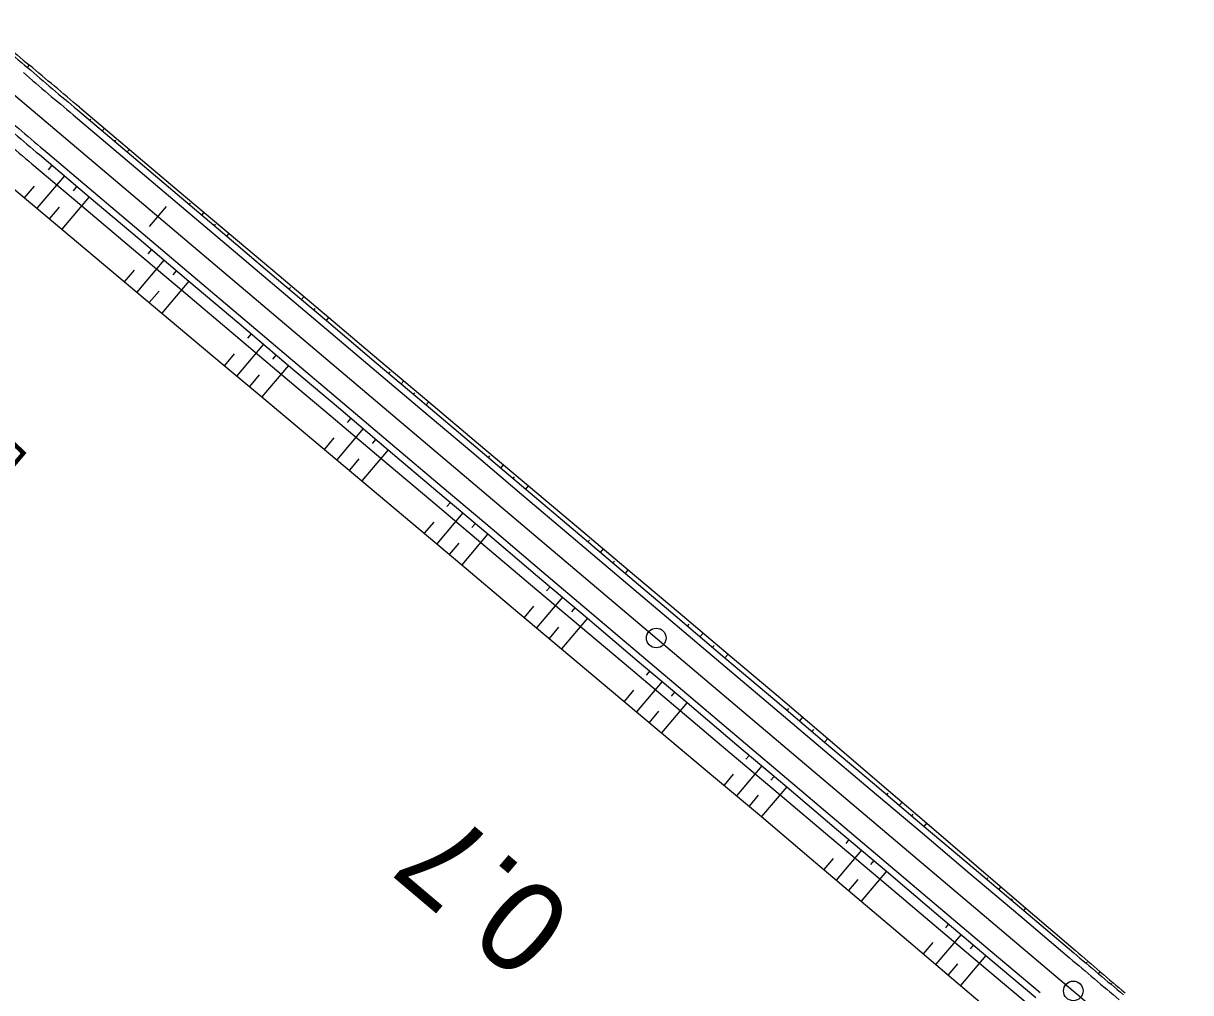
# Model space of a CAD drawing. Extents: x -481645 to -478728, y -1113199 to -1110710.
# Drawn here: x -481263.1 to -481173.6, y -1113096.9 to -1113022.7 of the extents above; entities that cross this region are included whole.
import ezdxf

# ---------------------------------------------------------------- set-up
doc = ezdxf.new("R2010")
doc.units = 0
for name, color, linetype in [('Vrstva 41', 7, 'Continuous'), ('Vrstva 42', 7, 'Continuous'), ('Vrstva 43', 7, 'Continuous'), ('Vrstva 44', 7, 'Continuous'), ('Vrstva 45', 7, 'Continuous'), ('Vrstva 46', 7, 'Continuous'), ('Vrstva 47', 7, 'Continuous'), ('Vrstva 48', 7, 'Continuous'), ('Vrstva 49', 7, 'Continuous'), ('Vrstva 50', 7, 'Continuous'), ('Vrstva 51', 7, 'Continuous')]:
    doc.layers.add(name, color=color, linetype=linetype)

msp = doc.modelspace()

# ---------------------------------------------------------------- linework, layer by layer
at = {"layer": 'Vrstva 41'}
msp.add_line((-481263.983, -1113027.971), (-481182.61, -1113096.802), dxfattribs=at)
msp.add_arc((-480665.956, -1112486.009), 800, 229.772939, 231.016817, dxfattribs=at)
at = {"layer": 'Vrstva 42'}
for p, q in [((-481258.767, -1113029.11), (-481254.942, -1113032.33)), ((-481254.942, -1113032.33), (-481251.117, -1113035.55)), ((-481263.952, -1113035.239), (-481260.121, -1113038.453)), ((-481251.117, -1113035.55), (-481247.292, -1113038.771)), ((-481260.121, -1113038.453), (-481256.289, -1113041.665)), ((-481247.292, -1113038.771), (-481243.468, -1113041.991)), ((-481256.289, -1113041.665), (-481252.459, -1113044.878)), ((-481243.468, -1113041.991), (-481239.646, -1113045.216)), ((-481252.459, -1113044.878), (-481248.628, -1113048.092)), ((-481239.646, -1113045.216), (-481235.831, -1113048.447)), ((-481248.628, -1113048.092), (-481244.78, -1113051.285)), ((-481235.831, -1113048.447), (-481232.006, -1113051.668)), ((-481244.78, -1113051.285), (-481240.954, -1113054.504)), ((-481232.006, -1113051.668), (-481228.182, -1113054.889)), ((-481240.954, -1113054.504), (-481237.127, -1113057.722)), ((-481228.182, -1113054.889), (-481224.357, -1113058.11)), ((-481237.127, -1113057.722), (-481233.302, -1113060.942)), ((-481224.357, -1113058.11), (-481220.533, -1113061.331)), ((-481233.302, -1113060.942), (-481229.476, -1113064.16)), ((-481220.533, -1113061.331), (-481216.709, -1113064.552)), ((-481229.476, -1113064.16), (-481225.649, -1113067.379)), ((-481216.709, -1113064.552), (-481212.885, -1113067.773)), ((-481225.649, -1113067.379), (-481221.823, -1113070.597)), ((-481212.885, -1113067.773), (-481209.06, -1113070.993)), ((-481221.823, -1113070.597), (-481217.995, -1113073.814)), ((-481209.06, -1113070.993), (-481205.236, -1113074.214)), ((-481217.995, -1113073.814), (-481214.168, -1113077.032)), ((-481205.236, -1113074.214), (-481201.432, -1113077.46)), ((-481214.168, -1113077.032), (-481210.337, -1113080.245)), ((-481201.432, -1113077.46), (-481197.633, -1113080.71)), ((-481210.337, -1113080.245), (-481206.495, -1113083.445)), ((-481197.633, -1113080.71), (-481193.834, -1113083.962)), ((-481206.495, -1113083.445), (-481202.692, -1113086.691)), ((-481193.834, -1113083.962), (-481190.036, -1113087.213)), ((-481202.692, -1113086.691), (-481198.875, -1113089.921)), ((-481190.036, -1113087.213), (-481186.237, -1113090.465)), ((-481198.875, -1113089.921), (-481195.058, -1113093.151)), ((-481186.237, -1113090.465), (-481182.439, -1113093.716)), ((-481195.058, -1113093.151), (-481191.242, -1113096.382)), ((-481191.242, -1113096.382), (-481187.425, -1113099.612))]:
    msp.add_line(p, q, dxfattribs=at)
for centre, radius, start, end in [((-480493.083, -1112108.328), 1197.526, 229.776553, 230.015289), ((-481646.1, -1113485.71), 598.758, 49.692169, 50.170572), ((-479626.705, -1111275.844), 2392.69, 229.443117, 229.562619)]:
    msp.add_arc(centre, radius, start, end, dxfattribs=at)
at = {"layer": 'Vrstva 43'}
for p, q in [((-481262.42, -1113033.428), (-481258.597, -1113036.651)), ((-481258.597, -1113036.651), (-481254.775, -1113039.875)), ((-481254.775, -1113039.875), (-481250.953, -1113043.098)), ((-481250.953, -1113043.098), (-481247.13, -1113046.321)), ((-481247.13, -1113046.321), (-481243.308, -1113049.544)), ((-481243.308, -1113049.544), (-481239.485, -1113052.768)), ((-481239.485, -1113052.768), (-481235.663, -1113055.991)), ((-481235.663, -1113055.991), (-481231.841, -1113059.214)), ((-481231.841, -1113059.214), (-481228.018, -1113062.438)), ((-481228.018, -1113062.438), (-481224.196, -1113065.661)), ((-481224.196, -1113065.661), (-481220.374, -1113068.884)), ((-481220.374, -1113068.884), (-481216.551, -1113072.108)), ((-481216.551, -1113072.108), (-481212.729, -1113075.331)), ((-481212.729, -1113075.331), (-481208.907, -1113078.554)), ((-481208.907, -1113078.554), (-481205.084, -1113081.777)), ((-481205.084, -1113081.777), (-481201.262, -1113085.001)), ((-481201.262, -1113085.001), (-481197.44, -1113088.224)), ((-481197.44, -1113088.224), (-481193.617, -1113091.447)), ((-481193.617, -1113091.447), (-481189.795, -1113094.671)), ((-481189.795, -1113094.671), (-481185.972, -1113097.894))]:
    msp.add_line(p, q, dxfattribs=at)
msp.add_arc((-480876.516, -1112571.93), 601.582, 229.621411, 230.097692, dxfattribs=at)
at = {"layer": 'Vrstva 44'}
for p, q in [((-481258.928, -1113029.3), (-481255.11, -1113032.529)), ((-481261.834, -1113032.735), (-481258.016, -1113035.964)), ((-481255.11, -1113032.529), (-481251.293, -1113035.758)), ((-481258.016, -1113035.964), (-481254.199, -1113039.194)), ((-481251.293, -1113035.758), (-481247.475, -1113038.987)), ((-481247.475, -1113038.987), (-481243.658, -1113042.216)), ((-481254.199, -1113039.194), (-481250.381, -1113042.423)), ((-481250.381, -1113042.423), (-481246.564, -1113045.652)), ((-481243.658, -1113042.216), (-481239.84, -1113045.445)), ((-481246.564, -1113045.652), (-481242.746, -1113048.881)), ((-481239.84, -1113045.445), (-481236.023, -1113048.674)), ((-481242.746, -1113048.881), (-481238.929, -1113052.11)), ((-481236.023, -1113048.674), (-481232.205, -1113051.903)), ((-481238.929, -1113052.11), (-481235.112, -1113055.339)), ((-481232.205, -1113051.903), (-481228.388, -1113055.132)), ((-481228.388, -1113055.132), (-481224.57, -1113058.361)), ((-481235.112, -1113055.339), (-481231.294, -1113058.568)), ((-481231.294, -1113058.568), (-481227.477, -1113061.797)), ((-481224.57, -1113058.361), (-481220.753, -1113061.591)), ((-481227.477, -1113061.797), (-481223.659, -1113065.026)), ((-481220.753, -1113061.591), (-481216.936, -1113064.82)), ((-481223.659, -1113065.026), (-481219.842, -1113068.255)), ((-481216.936, -1113064.82), (-481213.118, -1113068.049)), ((-481219.842, -1113068.255), (-481216.024, -1113071.484)), ((-481213.118, -1113068.049), (-481209.301, -1113071.278)), ((-481209.301, -1113071.278), (-481205.483, -1113074.507)), ((-481216.024, -1113071.484), (-481212.207, -1113074.714)), ((-481212.207, -1113074.714), (-481208.389, -1113077.943)), ((-481205.483, -1113074.507), (-481201.666, -1113077.736)), ((-481208.389, -1113077.943), (-481204.572, -1113081.172)), ((-481201.666, -1113077.736), (-481197.848, -1113080.965)), ((-481204.572, -1113081.172), (-481200.754, -1113084.401)), ((-481197.848, -1113080.965), (-481194.031, -1113084.194)), ((-481200.754, -1113084.401), (-481196.937, -1113087.63)), ((-481194.031, -1113084.194), (-481190.213, -1113087.423)), ((-481190.213, -1113087.423), (-481186.396, -1113090.652)), ((-481196.937, -1113087.63), (-481193.12, -1113090.859)), ((-481193.12, -1113090.859), (-481189.302, -1113094.088)), ((-481186.396, -1113090.652), (-481182.578, -1113093.882)), ((-481189.302, -1113094.088), (-481185.485, -1113097.317))]:
    msp.add_line(p, q, dxfattribs=at)
for centre, radius, start, end in [((-480489, -1112111.782), 1197.75, 229.520719, 229.759453), ((-480874.071, -1112570.457), 598.875, 229.533333, 230.011647), ((-480875.525, -1112572.174), 601.125, 229.534178, 230.0108), ((-479637.316, -1111266.367), 2393.25, 229.783661, 229.903153)]:
    msp.add_arc(centre, radius, start, end, dxfattribs=at)
at = {"layer": 'Vrstva 45'}
for p, q in [((-481259.25, -1113029.681), (-481255.433, -1113032.911)), ((-481261.511, -1113032.354), (-481257.693, -1113035.583)), ((-481255.433, -1113032.911), (-481251.616, -1113036.14)), ((-481257.693, -1113035.583), (-481253.876, -1113038.812)), ((-481251.616, -1113036.14), (-481247.798, -1113039.369)), ((-481253.876, -1113038.812), (-481250.058, -1113042.041)), ((-481247.798, -1113039.369), (-481243.981, -1113042.598)), ((-481250.058, -1113042.041), (-481246.241, -1113045.27)), ((-481243.981, -1113042.598), (-481240.163, -1113045.827)), ((-481246.241, -1113045.27), (-481242.424, -1113048.499)), ((-481240.163, -1113045.827), (-481236.346, -1113049.056)), ((-481242.424, -1113048.499), (-481238.606, -1113051.728)), ((-481236.346, -1113049.056), (-481232.528, -1113052.285)), ((-481238.606, -1113051.728), (-481234.789, -1113054.957)), ((-481232.528, -1113052.285), (-481228.711, -1113055.514)), ((-481234.789, -1113054.957), (-481230.971, -1113058.186)), ((-481228.711, -1113055.514), (-481224.893, -1113058.743)), ((-481230.971, -1113058.186), (-481227.154, -1113061.415)), ((-481224.893, -1113058.743), (-481221.076, -1113061.972)), ((-481227.154, -1113061.415), (-481223.336, -1113064.645)), ((-481221.076, -1113061.972), (-481217.258, -1113065.201)), ((-481223.336, -1113064.645), (-481219.519, -1113067.874)), ((-481217.258, -1113065.201), (-481213.441, -1113068.431)), ((-481219.519, -1113067.874), (-481215.701, -1113071.103)), ((-481213.441, -1113068.431), (-481209.624, -1113071.66)), ((-481215.701, -1113071.103), (-481211.884, -1113074.332)), ((-481209.624, -1113071.66), (-481205.806, -1113074.889)), ((-481211.884, -1113074.332), (-481208.066, -1113077.561)), ((-481205.806, -1113074.889), (-481201.989, -1113078.118)), ((-481208.066, -1113077.561), (-481204.249, -1113080.79)), ((-481201.989, -1113078.118), (-481198.171, -1113081.347)), ((-481204.249, -1113080.79), (-481200.432, -1113084.019)), ((-481198.171, -1113081.347), (-481194.354, -1113084.576)), ((-481200.432, -1113084.019), (-481196.614, -1113087.248)), ((-481194.354, -1113084.576), (-481190.536, -1113087.805)), ((-481196.614, -1113087.248), (-481192.797, -1113090.477)), ((-481190.536, -1113087.805), (-481186.719, -1113091.034)), ((-481192.797, -1113090.477), (-481188.979, -1113093.706)), ((-481186.719, -1113091.034), (-481182.901, -1113094.263)), ((-481188.979, -1113093.706), (-481185.162, -1113096.935))]:
    msp.add_line(p, q, dxfattribs=at)
for centre, radius, start, end in [((-480874.233, -1112570.647), 599.125, 229.533428, 230.011553), ((-480875.363, -1112571.983), 600.875, 229.534083, 230.010894), ((-479636.671, -1111265.603), 2394.75, 229.783692, 229.903156)]:
    msp.add_arc(centre, radius, start, end, dxfattribs=at)
at = {"layer": 'Vrstva 46'}
for p, q in [((-481259.25, -1113029.681), (-481255.433, -1113032.911)), ((-481261.511, -1113032.354), (-481257.693, -1113035.583)), ((-481255.433, -1113032.911), (-481251.616, -1113036.14)), ((-481257.693, -1113035.583), (-481253.876, -1113038.812)), ((-481251.616, -1113036.14), (-481247.798, -1113039.369)), ((-481253.876, -1113038.812), (-481250.058, -1113042.041)), ((-481247.798, -1113039.369), (-481243.981, -1113042.598)), ((-481250.058, -1113042.041), (-481246.241, -1113045.27)), ((-481243.981, -1113042.598), (-481240.163, -1113045.827)), ((-481246.241, -1113045.27), (-481242.424, -1113048.499)), ((-481240.163, -1113045.827), (-481236.346, -1113049.056)), ((-481242.424, -1113048.499), (-481238.606, -1113051.728)), ((-481236.346, -1113049.056), (-481232.528, -1113052.285)), ((-481238.606, -1113051.728), (-481234.789, -1113054.957)), ((-481232.528, -1113052.285), (-481228.711, -1113055.514)), ((-481234.789, -1113054.957), (-481230.971, -1113058.186)), ((-481228.711, -1113055.514), (-481224.893, -1113058.743)), ((-481230.971, -1113058.186), (-481227.154, -1113061.415)), ((-481224.893, -1113058.743), (-481221.076, -1113061.972)), ((-481227.154, -1113061.415), (-481223.336, -1113064.645)), ((-481221.076, -1113061.972), (-481217.258, -1113065.201)), ((-481223.336, -1113064.645), (-481219.519, -1113067.874)), ((-481217.258, -1113065.201), (-481213.441, -1113068.431)), ((-481219.519, -1113067.874), (-481215.701, -1113071.103)), ((-481213.441, -1113068.431), (-481209.624, -1113071.66)), ((-481215.701, -1113071.103), (-481211.884, -1113074.332)), ((-481209.624, -1113071.66), (-481205.806, -1113074.889)), ((-481211.884, -1113074.332), (-481208.066, -1113077.561)), ((-481205.806, -1113074.889), (-481201.989, -1113078.118)), ((-481208.066, -1113077.561), (-481204.249, -1113080.79)), ((-481201.989, -1113078.118), (-481198.171, -1113081.347)), ((-481204.249, -1113080.79), (-481200.432, -1113084.019)), ((-481198.171, -1113081.347), (-481194.354, -1113084.576)), ((-481200.432, -1113084.019), (-481196.614, -1113087.248)), ((-481194.354, -1113084.576), (-481190.536, -1113087.805)), ((-481196.614, -1113087.248), (-481192.797, -1113090.477)), ((-481190.536, -1113087.805), (-481186.719, -1113091.034)), ((-481192.797, -1113090.477), (-481188.979, -1113093.706)), ((-481186.719, -1113091.034), (-481182.901, -1113094.263)), ((-481188.979, -1113093.706), (-481185.162, -1113096.935))]:
    msp.add_line(p, q, dxfattribs=at)
for centre, radius, start, end in [((-480874.233, -1112570.647), 599.125, 229.533428, 230.011553), ((-480875.363, -1112571.983), 600.875, 229.534083, 230.010894), ((-479636.671, -1111265.603), 2394.75, 229.783692, 229.903156)]:
    msp.add_arc(centre, radius, start, end, dxfattribs=at)
at = {"layer": 'Vrstva 47'}
msp.add_line((-481253.392, -1113038.239), (-481252.1, -1113036.712), dxfattribs=at)
at = {"layer": 'Vrstva 48'}
msp.add_circle((-481182.61, -1113096.802), 0.75, dxfattribs=at)
at = {"layer": 'Vrstva 49'}
msp.add_circle((-481214.571, -1113069.767), 0.75, dxfattribs=at)
at = {"layer": 'Vrstva 50'}
for p, q in [((-481262.745, -1113026.071), (-481262.593, -1113025.891)), ((-481257.973, -1113030.107), (-481257.892, -1113030.011)), ((-481257.811, -1113029.915), (-481257.811, -1113029.915)), ((-481257.019, -1113030.914), (-481256.855, -1113030.72)), ((-481256.064, -1113031.721), (-481255.981, -1113031.623)), ((-481255.898, -1113031.525), (-481255.898, -1113031.525)), ((-481255.11, -1113032.529), (-481254.942, -1113032.33)), ((-481250.161, -1113036.355), (-481250.161, -1113036.355)), ((-481250.338, -1113036.565), (-481250.25, -1113036.46)), ((-481249.384, -1113037.372), (-481249.205, -1113037.16)), ((-481248.43, -1113038.18), (-481248.339, -1113038.073)), ((-481248.248, -1113037.966), (-481248.248, -1113037.966)), ((-481247.475, -1113038.987), (-481247.292, -1113038.771)), ((-481242.703, -1113043.023), (-481242.608, -1113042.91)), ((-481242.512, -1113042.797), (-481242.512, -1113042.797)), ((-481241.749, -1113043.831), (-481241.557, -1113043.604)), ((-481240.602, -1113044.41), (-481240.602, -1113044.41)), ((-481240.795, -1113044.638), (-481240.698, -1113044.524)), ((-481239.84, -1113045.445), (-481239.646, -1113045.216)), ((-481235.068, -1113049.481), (-481234.971, -1113049.366)), ((-481234.875, -1113049.252), (-481234.875, -1113049.252)), ((-481234.114, -1113050.289), (-481233.919, -1113050.058)), ((-481233.16, -1113051.096), (-481233.061, -1113050.98)), ((-481232.962, -1113050.863), (-481232.962, -1113050.863)), ((-481232.205, -1113051.903), (-481232.006, -1113051.668)), ((-481227.434, -1113055.94), (-481227.33, -1113055.817)), ((-481227.226, -1113055.694), (-481227.226, -1113055.694)), ((-481226.479, -1113056.747), (-481226.27, -1113056.499)), ((-481225.525, -1113057.554), (-481225.42, -1113057.429)), ((-481225.314, -1113057.304), (-481225.314, -1113057.304)), ((-481224.57, -1113058.361), (-481224.357, -1113058.11)), ((-481219.799, -1113062.398), (-481219.688, -1113062.267)), ((-481219.577, -1113062.136), (-481219.577, -1113062.136)), ((-481218.844, -1113063.205), (-481218.621, -1113062.941)), ((-481217.89, -1113064.012), (-481217.778, -1113063.879)), ((-481217.665, -1113063.746), (-481217.665, -1113063.746)), ((-481216.936, -1113064.82), (-481216.709, -1113064.552)), ((-481211.928, -1113068.578), (-481211.928, -1113068.578)), ((-481212.164, -1113068.856), (-481212.046, -1113068.717)), ((-481211.209, -1113069.663), (-481210.972, -1113069.383)), ((-481210.255, -1113070.471), (-481210.136, -1113070.33)), ((-481210.016, -1113070.188), (-481210.016, -1113070.188)), ((-481209.301, -1113071.278), (-481209.06, -1113070.993)), ((-481204.529, -1113075.314), (-481204.407, -1113075.17)), ((-481204.285, -1113075.026), (-481204.285, -1113075.026)), ((-481203.574, -1113076.121), (-481203.334, -1113075.837)), ((-481202.383, -1113076.648), (-481202.383, -1113076.648)), ((-481202.62, -1113076.929), (-481202.502, -1113076.788)), ((-481201.666, -1113077.736), (-481201.432, -1113077.46)), ((-481196.894, -1113081.772), (-481196.789, -1113081.648)), ((-481196.683, -1113081.523), (-481196.683, -1113081.523)), ((-481195.94, -1113082.58), (-481195.733, -1113082.336)), ((-481194.985, -1113083.387), (-481194.884, -1113083.268)), ((-481194.784, -1113083.149), (-481194.784, -1113083.149)), ((-481194.031, -1113084.194), (-481193.834, -1113083.962)), ((-481189.259, -1113088.231), (-481189.172, -1113088.128)), ((-481189.086, -1113088.026), (-481189.086, -1113088.026)), ((-481188.305, -1113089.038), (-481188.136, -1113088.839)), ((-481187.35, -1113089.845), (-481187.268, -1113089.748)), ((-481187.187, -1113089.652), (-481187.187, -1113089.652)), ((-481186.396, -1113090.652), (-481186.237, -1113090.465)), ((-481181.489, -1113094.529), (-481181.489, -1113094.529)), ((-481181.624, -1113094.689), (-481181.556, -1113094.609)), ((-481180.671, -1113095.495), (-481180.541, -1113095.341)), ((-481179.718, -1113096.298), (-481179.656, -1113096.224)), ((-481179.593, -1113096.15), (-481179.593, -1113096.15))]:
    msp.add_line(p, q, dxfattribs=at)
at = {"layer": 'Vrstva 51'}
for p, q in [((-481260.879, -1113033.543), (-481261.172, -1113033.888)), ((-481259.925, -1113034.35), (-481262.036, -1113036.846)), ((-481262.229, -1113035.138), (-481262.994, -1113036.043)), ((-481258.971, -1113035.157), (-481259.262, -1113035.501)), ((-481258.016, -1113035.964), (-481260.121, -1113038.453)), ((-481260.316, -1113036.747), (-481261.079, -1113037.649)), ((-481253.244, -1113040.001), (-481253.532, -1113040.34)), ((-481252.29, -1113040.808), (-481254.374, -1113043.272)), ((-481254.576, -1113041.574), (-481255.332, -1113042.468)), ((-481251.336, -1113041.615), (-481251.622, -1113041.954)), ((-481250.381, -1113042.423), (-481252.459, -1113044.878)), ((-481252.662, -1113043.184), (-481253.416, -1113044.075)), ((-481245.61, -1113046.459), (-481245.892, -1113046.793)), ((-481246.92, -1113048.008), (-481247.666, -1113048.89)), ((-481244.655, -1113047.266), (-481246.704, -1113049.689)), ((-481243.701, -1113048.074), (-481243.982, -1113048.406)), ((-481242.746, -1113048.881), (-481244.78, -1113051.285)), ((-481245.002, -1113049.613), (-481245.742, -1113050.487)), ((-481237.975, -1113052.917), (-481238.252, -1113053.246)), ((-481237.02, -1113053.724), (-481239.041, -1113056.113)), ((-481239.264, -1113054.441), (-481239.997, -1113055.308)), ((-481236.066, -1113054.532), (-481236.342, -1113054.858)), ((-481237.352, -1113056.052), (-481238.084, -1113056.918)), ((-481235.112, -1113055.339), (-481237.127, -1113057.722)), ((-481230.34, -1113059.375), (-481230.612, -1113059.698)), ((-481229.385, -1113060.183), (-481231.389, -1113062.551)), ((-481231.615, -1113060.884), (-481232.345, -1113061.747)), ((-481228.431, -1113060.99), (-481228.702, -1113061.311)), ((-481227.477, -1113061.797), (-481229.476, -1113064.16)), ((-481229.703, -1113062.494), (-481230.432, -1113063.356)), ((-481222.705, -1113065.834), (-481222.972, -1113066.15)), ((-481221.75, -1113066.641), (-481223.736, -1113068.988)), ((-481223.966, -1113067.325), (-481224.692, -1113068.183)), ((-481220.796, -1113067.448), (-481221.062, -1113067.763)), ((-481219.842, -1113068.255), (-481221.823, -1113070.597)), ((-481222.054, -1113068.936), (-481222.779, -1113069.793)), ((-481214.116, -1113073.099), (-481216.081, -1113075.423)), ((-481215.07, -1113072.292), (-481215.333, -1113072.602)), ((-481216.317, -1113073.766), (-481217.038, -1113074.618)), ((-481213.161, -1113073.906), (-481213.423, -1113074.216)), ((-481212.207, -1113074.714), (-481214.168, -1113077.032)), ((-481214.404, -1113075.376), (-481215.124, -1113076.227)), ((-481207.435, -1113078.75), (-481207.693, -1113079.055)), ((-481208.664, -1113080.202), (-481209.377, -1113081.045)), ((-481206.481, -1113079.557), (-481208.416, -1113081.845)), ((-481204.572, -1113081.172), (-481206.495, -1113083.445)), ((-481205.526, -1113080.364), (-481205.783, -1113080.668)), ((-481206.748, -1113081.808), (-481207.456, -1113082.645)), ((-481199.8, -1113085.208), (-481200.053, -1113085.508)), ((-481198.846, -1113086.015), (-481200.783, -1113088.306)), ((-481201.022, -1113086.653), (-481201.738, -1113087.499)), ((-481197.891, -1113086.823), (-481198.143, -1113087.12)), ((-481199.112, -1113088.266), (-481199.829, -1113089.114)), ((-481196.937, -1113087.63), (-481198.875, -1113089.921)), ((-481192.165, -1113091.666), (-481192.414, -1113091.96)), ((-481191.211, -1113092.474), (-481193.15, -1113094.766)), ((-481193.383, -1113093.106), (-481194.104, -1113093.959)), ((-481190.256, -1113093.281), (-481190.503, -1113093.573)), ((-481189.302, -1113094.088), (-481191.242, -1113096.382)), ((-481191.473, -1113094.72), (-481192.196, -1113095.574))]:
    msp.add_line(p, q, dxfattribs=at)

# ---------------------------------------------------------------- texts
at = {"layer": 'Vrstva 47'}
msp.add_text('50.00', height=3, rotation=229.77293, dxfattribs=at).set_placement((-481264.898, -1113053.391))
at = {"layer": 'Vrstva 49'}
msp.add_text('0.7', height=7, rotation=139.72731, dxfattribs=at).set_placement((-481220.589, -1113090.881))

doc.saveas('drawing.dxf')
